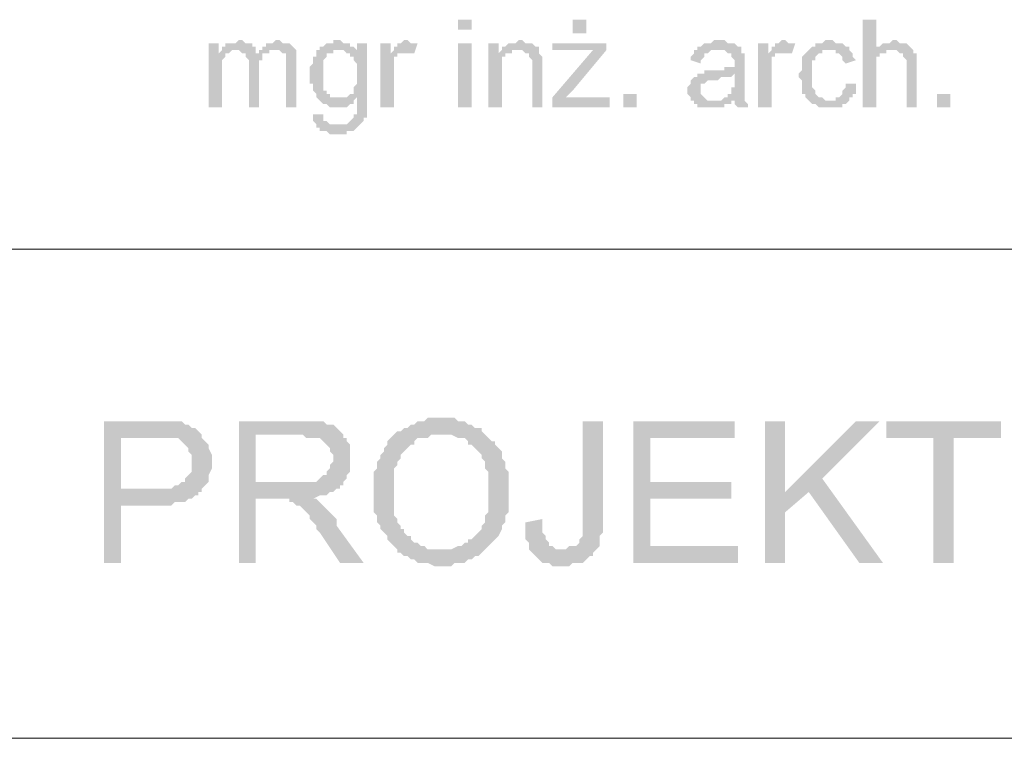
# Model space of a CAD drawing. Header units: millimetres. Extents: x -14047 to 49934, y -21523 to 14989.
# Tile 428 of 580: x 22576 to 22700, y 11786 to 11876. Entities that reach past the tile are written whole.
import ezdxf

# ---------------------------------------------------------------- set-up
doc = ezdxf.new("R2010")
doc.units = ezdxf.units.MM
doc.layers.add('C00-00-00', color=7, linetype='Continuous')

msp = doc.modelspace()

# ---------------------------------------------------------------- hatches: boundary and pattern name
at = {"layer": 'C00-00-00'}
h = msp.add_hatch(color=256, dxfattribs=at)
h.dxf.hatch_style = 2
h.paths.add_polyline_path([(22631.043, 11876.158), (22631.043, 11874.888), (22632.736, 11874.888), (22632.736, 11876.158)])
h = msp.add_hatch(color=256, dxfattribs=at)
h.dxf.hatch_style = 2
h.paths.add_polyline_path([(22645.436, 11876.158), (22645.436, 11874.464), (22647.13, 11874.464), (22647.13, 11876.158)])
h = msp.add_hatch(color=256, dxfattribs=at)
h.dxf.hatch_style = 2
h.paths.add_polyline_path([(22683.536, 11876.158), (22681.843, 11876.158), (22681.843, 11865.151), (22683.536, 11865.151), (22683.536, 11870.654), (22683.536, 11871.501), (22683.96, 11871.501), (22683.96, 11871.924), (22684.806, 11871.924), (22684.806, 11872.348), (22685.653, 11872.348), (22683.536, 11872.348)])
h = msp.add_hatch(color=256, dxfattribs=at)
h.dxf.hatch_style = 2
h.paths.add_polyline_path([(22600.986, 11873.194), (22599.716, 11873.194), (22599.716, 11865.151), (22601.41, 11865.151), (22601.41, 11869.384), (22601.41, 11870.654), (22601.41, 11871.078), (22601.833, 11871.501), (22601.833, 11871.924), (22602.256, 11871.924), (22600.986, 11871.924)])
h = msp.add_hatch(color=256, dxfattribs=at)
h.dxf.hatch_style = 2
h.paths.add_polyline_path([(22603.526, 11873.618), (22603.103, 11873.194), (22601.833, 11873.194), (22601.833, 11872.771), (22601.41, 11872.771), (22601.41, 11872.348), (22603.526, 11872.348), (22603.95, 11871.924), (22606.066, 11871.924), (22605.643, 11871.924), (22605.643, 11872.771), (22605.22, 11872.771), (22605.22, 11873.194), (22604.373, 11873.194), (22603.95, 11873.618)])
h = msp.add_hatch(color=256, dxfattribs=at)
h.dxf.hatch_style = 2
h.paths.add_polyline_path([(22608.183, 11873.618), (22607.76, 11873.194), (22606.913, 11873.194), (22606.913, 11872.771), (22606.49, 11872.771), (22606.49, 11872.348), (22606.066, 11872.348), (22608.606, 11872.348), (22609.03, 11871.924), (22609.453, 11871.924), (22609.453, 11871.078), (22609.453, 11865.151), (22610.723, 11865.151), (22610.723, 11870.654), (22610.723, 11871.924), (22610.723, 11872.348), (22610.3, 11872.771), (22609.876, 11873.194), (22609.03, 11873.194), (22608.606, 11873.618)])
h = msp.add_hatch(color=256, dxfattribs=at)
h.dxf.hatch_style = 2
h.paths.add_polyline_path([(22615.803, 11873.618), (22615.38, 11873.618), (22615.38, 11873.194), (22614.533, 11873.194), (22614.11, 11872.771), (22613.686, 11872.771), (22613.686, 11872.348), (22618.343, 11872.348), (22617.92, 11872.771), (22617.496, 11872.771), (22617.496, 11873.194), (22616.65, 11873.194), (22616.226, 11873.618)])
h = msp.add_hatch(color=256, dxfattribs=at)
h.dxf.hatch_style = 2
h.paths.add_polyline_path([(22619.613, 11873.194), (22618.343, 11873.194), (22618.343, 11872.348), (22616.65, 11872.348), (22617.073, 11871.924), (22617.496, 11871.924), (22617.496, 11871.501), (22617.92, 11871.501), (22617.92, 11871.078), (22618.343, 11870.654), (22618.343, 11870.231), (22618.343, 11868.114), (22617.92, 11867.691), (22617.92, 11867.268), (22617.92, 11866.844), (22617.496, 11866.844), (22617.073, 11866.421), (22616.226, 11866.421), (22619.613, 11866.421)])
h = msp.add_hatch(color=256, dxfattribs=at)
h.dxf.hatch_style = 2
h.paths.add_polyline_path([(22622.576, 11873.194), (22621.306, 11873.194), (22621.306, 11865.151), (22623, 11865.151), (22623, 11869.384), (22623, 11870.231), (22623, 11871.501), (22623.423, 11871.501), (22623.423, 11871.924), (22624.27, 11871.924), (22622.576, 11871.924)])
h = msp.add_hatch(color=256, dxfattribs=at)
h.dxf.hatch_style = 2
h.paths.add_polyline_path([(22624.27, 11873.618), (22623.846, 11873.194), (22623.423, 11873.194), (22623.423, 11872.771), (22623, 11872.771), (22623, 11872.348), (22622.576, 11871.924), (22625.54, 11871.924), (22625.963, 11873.194), (22625.116, 11873.194), (22624.693, 11873.618)])
h = msp.add_hatch(color=256, dxfattribs=at)
h.dxf.hatch_style = 2
h.paths.add_polyline_path([(22631.043, 11873.194), (22631.043, 11865.151), (22632.736, 11865.151), (22632.736, 11873.194)])
h = msp.add_hatch(color=256, dxfattribs=at)
h.dxf.hatch_style = 2
h.paths.add_polyline_path([(22636.123, 11873.194), (22634.853, 11873.194), (22634.853, 11865.151), (22636.546, 11865.151), (22636.546, 11870.654), (22636.546, 11871.501), (22636.97, 11871.501), (22636.97, 11871.924), (22637.816, 11871.924), (22636.123, 11871.924)])
h = msp.add_hatch(color=256, dxfattribs=at)
h.dxf.hatch_style = 2
h.paths.add_polyline_path([(22638.663, 11873.618), (22638.24, 11873.194), (22637.393, 11873.194), (22636.97, 11872.771), (22636.546, 11872.771), (22636.546, 11872.348), (22639.086, 11872.348), (22639.51, 11871.924), (22639.933, 11871.924), (22639.933, 11871.501), (22640.356, 11871.078), (22640.356, 11870.654), (22640.356, 11865.151), (22641.626, 11865.151), (22641.626, 11870.231), (22641.626, 11871.078), (22641.626, 11871.501), (22641.203, 11871.924), (22641.203, 11872.348), (22641.203, 11872.771), (22640.78, 11872.771), (22640.356, 11873.194), (22639.51, 11873.194), (22639.086, 11873.618)])
h = msp.add_hatch(color=256, dxfattribs=at)
h.dxf.hatch_style = 2
h.paths.add_polyline_path([(22649.67, 11873.194), (22642.896, 11873.194), (22642.896, 11872.348), (22649.67, 11872.348)])
h = msp.add_hatch(color=256, dxfattribs=at)
h.dxf.hatch_style = 2
h.paths.add_polyline_path([(22664.063, 11873.618), (22663.216, 11873.618), (22662.793, 11873.194), (22661.946, 11873.194), (22661.523, 11872.771), (22661.1, 11872.771), (22661.1, 11872.348), (22660.676, 11872.348), (22664.486, 11872.348), (22664.91, 11871.924), (22665.333, 11871.924), (22665.333, 11871.501), (22665.756, 11871.078), (22665.756, 11870.654), (22665.756, 11870.231), (22664.486, 11870.231), (22664.486, 11869.808), (22661.946, 11869.808), (22661.946, 11869.384), (22661.1, 11869.384), (22665.756, 11869.384), (22665.756, 11868.538), (22665.756, 11867.691), (22665.333, 11867.691), (22665.333, 11867.268), (22665.333, 11866.844), (22664.91, 11866.844), (22664.91, 11866.421), (22664.486, 11866.421), (22664.063, 11865.998), (22665.756, 11865.998), (22665.756, 11865.574), (22666.18, 11865.151), (22667.45, 11865.151), (22667.45, 11865.574), (22667.026, 11865.998), (22667.026, 11866.421), (22667.026, 11866.844), (22667.026, 11870.231), (22667.026, 11871.501), (22667.026, 11871.924), (22666.603, 11871.924), (22666.603, 11872.771), (22666.18, 11872.771), (22665.756, 11873.194), (22664.91, 11873.194), (22664.486, 11873.618)])
h = msp.add_hatch(color=256, dxfattribs=at)
h.dxf.hatch_style = 2
h.paths.add_polyline_path([(22669.99, 11873.194), (22668.72, 11873.194), (22668.72, 11865.151), (22670.413, 11865.151), (22670.413, 11869.384), (22670.413, 11870.231), (22670.413, 11871.501), (22670.836, 11871.501), (22670.836, 11871.924), (22671.683, 11871.924), (22669.99, 11871.924)])
h = msp.add_hatch(color=256, dxfattribs=at)
h.dxf.hatch_style = 2
h.paths.add_polyline_path([(22671.683, 11873.618), (22671.26, 11873.194), (22670.836, 11873.194), (22670.836, 11872.771), (22670.413, 11872.771), (22670.413, 11872.348), (22669.99, 11871.924), (22672.953, 11871.924), (22673.376, 11873.194), (22672.53, 11873.194), (22672.106, 11873.618)])
h = msp.add_hatch(color=256, dxfattribs=at)
h.dxf.hatch_style = 2
h.paths.add_polyline_path([(22677.61, 11873.618), (22677.186, 11873.618), (22676.763, 11873.194), (22675.916, 11873.194), (22675.916, 11872.771), (22675.493, 11872.771), (22675.07, 11872.348), (22674.646, 11871.924), (22674.223, 11871.501), (22674.223, 11870.654), (22674.223, 11869.808), (22673.8, 11869.384), (22673.8, 11868.961), (22674.223, 11868.538), (22674.223, 11867.691), (22674.223, 11866.844), (22674.646, 11866.844), (22674.646, 11866.421), (22675.07, 11865.998), (22677.61, 11865.998), (22677.186, 11865.998), (22676.763, 11866.421), (22676.34, 11866.421), (22675.916, 11866.844), (22675.916, 11867.268), (22675.493, 11867.691), (22675.493, 11869.384), (22675.493, 11869.808), (22675.493, 11871.078), (22675.916, 11871.078), (22675.916, 11871.501), (22676.34, 11871.924), (22676.763, 11871.924), (22676.763, 11872.348), (22680.15, 11872.348), (22680.15, 11872.771), (22679.726, 11872.771), (22679.303, 11873.194), (22678.456, 11873.194), (22678.033, 11873.618)])
h = msp.add_hatch(color=256, dxfattribs=at)
h.dxf.hatch_style = 2
h.paths.add_polyline_path([(22685.653, 11873.618), (22685.23, 11873.194), (22684.383, 11873.194), (22683.96, 11872.771), (22683.536, 11872.771), (22683.536, 11872.348), (22686.076, 11872.348), (22686.5, 11871.924), (22686.923, 11871.924), (22686.923, 11871.501), (22687.346, 11871.078), (22687.346, 11865.151), (22688.616, 11865.151), (22688.616, 11871.501), (22688.616, 11871.924), (22688.193, 11871.924), (22688.193, 11872.348), (22687.77, 11872.771), (22687.346, 11873.194), (22686.5, 11873.194), (22686.076, 11873.618)])
h = msp.add_hatch(color=256, dxfattribs=at)
h.dxf.hatch_style = 2
h.paths.add_polyline_path([(22601.41, 11872.348), (22600.986, 11871.924), (22602.256, 11871.924), (22602.68, 11872.348), (22603.103, 11872.348)])
h = msp.add_hatch(color=256, dxfattribs=at)
h.dxf.hatch_style = 2
h.paths.add_polyline_path([(22606.066, 11872.348), (22606.066, 11871.924), (22604.373, 11871.924), (22604.373, 11871.501), (22604.796, 11871.078), (22604.796, 11865.151), (22606.066, 11865.151), (22606.066, 11869.808), (22606.066, 11871.078), (22606.49, 11871.078), (22606.49, 11871.501), (22606.49, 11871.924), (22607.336, 11871.924), (22607.336, 11872.348), (22608.183, 11872.348)])
h = msp.add_hatch(color=256, dxfattribs=at)
h.dxf.hatch_style = 2
h.paths.add_polyline_path([(22613.686, 11872.348), (22613.263, 11872.348), (22613.263, 11871.501), (22612.84, 11871.501), (22612.84, 11870.654), (22612.416, 11870.231), (22612.416, 11869.384), (22612.416, 11868.114), (22612.84, 11868.114), (22612.84, 11867.268), (22613.263, 11866.844), (22613.263, 11866.421), (22613.686, 11865.998), (22614.11, 11865.574), (22614.533, 11865.574), (22614.956, 11865.151), (22617.073, 11865.151), (22617.496, 11865.574), (22617.92, 11865.574), (22617.92, 11865.998), (22618.343, 11866.421), (22619.613, 11866.421), (22614.956, 11866.421), (22614.956, 11866.844), (22614.533, 11866.844), (22614.533, 11867.268), (22614.11, 11867.268), (22614.11, 11868.114), (22614.11, 11869.384), (22614.11, 11871.078), (22614.533, 11871.501), (22614.533, 11871.924), (22615.38, 11871.924), (22615.38, 11872.348), (22616.226, 11872.348)])
h = msp.add_hatch(color=256, dxfattribs=at)
h.dxf.hatch_style = 2
h.paths.add_polyline_path([(22636.546, 11872.348), (22636.123, 11871.924), (22637.816, 11871.924), (22637.816, 11872.348), (22638.663, 11872.348)])
h = msp.add_hatch(color=256, dxfattribs=at)
h.dxf.hatch_style = 2
h.paths.add_polyline_path([(22649.67, 11872.348), (22647.976, 11872.348), (22642.896, 11866.421), (22642.896, 11865.151), (22644.59, 11866.421), (22645.436, 11867.268)])
h = msp.add_hatch(color=256, dxfattribs=at)
h.dxf.hatch_style = 2
h.paths.add_polyline_path([(22660.676, 11872.348), (22660.676, 11871.924), (22660.253, 11871.501), (22660.253, 11871.078), (22661.523, 11870.654), (22661.523, 11871.078), (22661.946, 11871.501), (22661.946, 11871.924), (22662.37, 11871.924), (22662.793, 11872.348), (22663.64, 11872.348)])
h = msp.add_hatch(color=256, dxfattribs=at)
h.dxf.hatch_style = 2
h.paths.add_polyline_path([(22680.15, 11872.348), (22677.61, 11872.348), (22678.456, 11872.348), (22678.456, 11871.924), (22678.88, 11871.924), (22679.303, 11871.501), (22679.303, 11871.078), (22679.726, 11870.654), (22680.996, 11871.078), (22680.573, 11871.501), (22680.573, 11871.924)])
h = msp.add_hatch(color=256, dxfattribs=at)
h.dxf.hatch_style = 2
h.paths.add_polyline_path([(22661.1, 11869.384), (22661.1, 11868.961), (22660.676, 11868.961), (22660.253, 11868.538), (22660.253, 11868.114), (22659.83, 11867.691), (22659.83, 11867.268), (22659.83, 11866.844), (22660.253, 11866.421), (22660.253, 11865.998), (22660.676, 11865.998), (22660.676, 11865.574), (22661.1, 11865.574), (22661.1, 11865.151), (22664.486, 11865.151), (22664.486, 11865.574), (22665.333, 11865.574), (22665.333, 11865.998), (22662.37, 11865.998), (22661.946, 11866.421), (22661.523, 11866.844), (22661.523, 11867.268), (22661.523, 11868.114), (22661.946, 11868.114), (22662.37, 11868.538), (22663.64, 11868.538), (22664.063, 11868.961), (22665.333, 11868.961), (22665.756, 11869.384)])
h = msp.add_hatch(color=256, dxfattribs=at)
h.dxf.hatch_style = 2
h.paths.add_polyline_path([(22679.726, 11868.114), (22679.726, 11867.691), (22679.303, 11867.268), (22679.303, 11866.844), (22678.88, 11866.421), (22678.456, 11866.421), (22678.456, 11865.998), (22675.07, 11865.998), (22675.493, 11865.574), (22675.916, 11865.574), (22676.34, 11865.151), (22679.303, 11865.151), (22679.303, 11865.574), (22679.726, 11865.574), (22680.15, 11865.998), (22680.15, 11866.421), (22680.573, 11866.421), (22680.573, 11866.844), (22680.996, 11866.844), (22680.996, 11868.114)])
h = msp.add_hatch(color=256, dxfattribs=at)
h.dxf.hatch_style = 2
h.paths.add_polyline_path([(22619.613, 11866.421), (22618.343, 11866.421), (22618.343, 11864.728), (22618.343, 11864.304), (22617.92, 11864.304), (22617.92, 11863.881), (22617.496, 11863.458), (22617.073, 11863.034), (22613.263, 11863.034), (22613.263, 11862.611), (22613.686, 11862.611), (22613.686, 11862.188), (22614.533, 11862.188), (22614.956, 11861.764), (22617.073, 11861.764), (22617.073, 11862.188), (22617.92, 11862.188), (22618.343, 11862.611), (22618.766, 11863.034), (22619.19, 11863.458), (22619.19, 11863.881), (22619.613, 11863.881), (22619.613, 11864.304), (22619.613, 11865.998)])
h = msp.add_hatch(color=256, dxfattribs=at)
h.dxf.hatch_style = 2
h.paths.add_polyline_path([(22650.093, 11866.421), (22644.59, 11866.421), (22642.896, 11865.151), (22650.093, 11865.151)])
h = msp.add_hatch(color=256, dxfattribs=at)
h.dxf.hatch_style = 2
h.paths.add_polyline_path([(22651.786, 11866.844), (22651.786, 11865.151), (22653.48, 11865.151), (22653.48, 11866.844)])
h = msp.add_hatch(color=256, dxfattribs=at)
h.dxf.hatch_style = 2
h.paths.add_polyline_path([(22664.063, 11865.998), (22663.216, 11865.998), (22665.756, 11865.998)])
h = msp.add_hatch(color=256, dxfattribs=at)
h.dxf.hatch_style = 2
h.paths.add_polyline_path([(22691.156, 11866.844), (22691.156, 11865.151), (22692.85, 11865.151), (22692.85, 11866.844)])
h = msp.add_hatch(color=256, dxfattribs=at)
h.dxf.hatch_style = 2
h.paths.add_polyline_path([(22612.84, 11864.304), (22612.84, 11863.881), (22612.84, 11863.458), (22613.263, 11863.034), (22615.803, 11863.034), (22614.956, 11863.034), (22614.533, 11863.458), (22614.11, 11863.458), (22614.11, 11864.304)])
h = msp.add_hatch(color=256, dxfattribs=at)
h.dxf.hatch_style = 2
h.paths.add_polyline_path([(22628.926, 11826.204), (22627.233, 11826.204), (22626.81, 11825.781), (22625.963, 11825.781), (22625.54, 11825.358), (22625.116, 11825.358), (22624.693, 11824.934), (22624.27, 11824.934), (22623.846, 11824.511), (22623.423, 11824.511), (22628.926, 11824.088), (22630.196, 11824.088), (22631.043, 11823.664), (22631.89, 11823.664), (22632.313, 11823.241), (22632.313, 11822.818), (22632.736, 11822.818), (22633.16, 11822.394), (22633.583, 11821.971), (22634.006, 11821.548), (22634.006, 11821.124), (22634.43, 11820.701), (22634.43, 11819.854), (22634.853, 11819.431), (22634.853, 11814.351), (22634.43, 11813.928), (22634.43, 11813.081), (22634.006, 11812.658), (22634.006, 11812.234), (22633.583, 11811.811), (22633.16, 11811.388), (22632.736, 11810.964), (22632.313, 11810.964), (22632.313, 11810.541), (22631.89, 11810.541), (22631.466, 11810.118), (22631.043, 11810.118), (22630.196, 11809.694), (22628.926, 11809.694), (22623.423, 11809.271), (22623.846, 11809.271), (22624.27, 11808.848), (22624.693, 11808.848), (22625.116, 11808.424), (22625.54, 11808.424), (22625.963, 11808.001), (22627.233, 11808.001), (22628.08, 11807.578), (22630.196, 11807.578), (22630.62, 11808.001), (22631.89, 11808.001), (22632.313, 11808.424), (22632.736, 11808.424), (22633.16, 11808.848), (22633.583, 11808.848), (22634.006, 11809.271), (22634.43, 11809.694), (22634.853, 11810.118), (22635.276, 11810.541), (22635.7, 11810.964), (22636.123, 11811.388), (22636.546, 11812.234), (22636.546, 11812.658), (22636.97, 11813.081), (22636.97, 11813.928), (22637.393, 11814.351), (22637.393, 11816.891), (22637.393, 11819.431), (22636.97, 11819.854), (22636.97, 11820.701), (22636.546, 11821.124), (22636.546, 11821.971), (22636.123, 11822.394), (22635.7, 11822.818), (22635.7, 11823.241), (22635.276, 11823.241), (22634.853, 11823.664), (22634.43, 11824.088), (22634.006, 11824.511), (22634.006, 11824.934), (22633.16, 11824.934), (22632.736, 11825.358), (22632.313, 11825.358), (22631.89, 11825.781), (22631.043, 11825.781), (22630.62, 11826.204), (22629.35, 11826.204)])
h = msp.add_hatch(color=256, dxfattribs=at)
h.dxf.hatch_style = 2
h.paths.add_polyline_path([(22592.943, 11825.781), (22586.593, 11825.781), (22586.593, 11808.001), (22588.71, 11808.001), (22588.71, 11815.198), (22595.06, 11815.198), (22595.483, 11815.621), (22596.753, 11815.621), (22597.176, 11816.044), (22597.6, 11816.044), (22598.023, 11816.468), (22598.446, 11816.468), (22598.446, 11816.891), (22598.87, 11816.891), (22588.71, 11817.314), (22588.71, 11823.664), (22598.87, 11823.664), (22598.87, 11824.088), (22598.446, 11824.511), (22598.023, 11824.934), (22597.6, 11824.934), (22597.176, 11825.358), (22596.753, 11825.358), (22596.33, 11825.781), (22593.79, 11825.781)])
h = msp.add_hatch(color=256, dxfattribs=at)
h.dxf.hatch_style = 2
h.paths.add_polyline_path([(22611.146, 11825.781), (22603.526, 11825.781), (22603.526, 11808.001), (22605.643, 11808.001), (22605.643, 11816.044), (22612.84, 11816.044), (22613.686, 11816.468), (22614.533, 11816.468), (22614.956, 11816.891), (22615.38, 11816.891), (22615.803, 11817.314), (22616.226, 11817.314), (22616.226, 11817.738), (22616.65, 11817.738), (22605.643, 11818.161), (22605.643, 11824.088), (22616.65, 11824.088), (22616.226, 11824.511), (22615.803, 11824.934), (22615.38, 11825.358), (22614.533, 11825.358), (22614.11, 11825.781), (22611.993, 11825.781)])
h = msp.add_hatch(color=256, dxfattribs=at)
h.dxf.hatch_style = 2
h.paths.add_polyline_path([(22649.246, 11825.781), (22646.706, 11825.781), (22646.706, 11811.388), (22646.283, 11810.964), (22646.283, 11810.541), (22645.86, 11810.118), (22645.013, 11810.118), (22644.59, 11809.694), (22644.166, 11809.694), (22648.4, 11809.694), (22648.823, 11810.118), (22648.823, 11811.388), (22649.246, 11811.811), (22649.246, 11813.504)])
h = msp.add_hatch(color=256, dxfattribs=at)
h.dxf.hatch_style = 2
h.paths.add_polyline_path([(22665.756, 11825.781), (22653.056, 11825.781), (22653.056, 11808.001), (22666.18, 11808.001), (22666.18, 11810.118), (22655.173, 11810.118), (22655.173, 11816.044), (22665.333, 11816.044), (22665.333, 11818.161), (22655.173, 11818.161), (22655.173, 11823.664), (22665.756, 11823.664)])
h = msp.add_hatch(color=256, dxfattribs=at)
h.dxf.hatch_style = 2
h.paths.add_polyline_path([(22672.106, 11825.781), (22669.566, 11825.781), (22669.566, 11808.001), (22672.106, 11808.001), (22672.106, 11816.891)])
h = msp.add_hatch(color=256, dxfattribs=at)
h.dxf.hatch_style = 2
h.paths.add_polyline_path([(22683.96, 11825.781), (22680.996, 11825.781), (22672.106, 11816.891), (22672.106, 11814.351), (22675.07, 11816.891), (22676.763, 11818.584)])
h = msp.add_hatch(color=256, dxfattribs=at)
h.dxf.hatch_style = 2
h.paths.add_polyline_path([(22699.2, 11825.781), (22684.806, 11825.781), (22684.806, 11823.664), (22690.733, 11823.664), (22690.733, 11808.001), (22693.273, 11808.001), (22693.273, 11823.664), (22699.2, 11823.664)])
h = msp.add_hatch(color=256, dxfattribs=at)
h.dxf.hatch_style = 2
h.paths.add_polyline_path([(22598.87, 11823.664), (22593.366, 11823.664), (22595.906, 11823.664), (22596.33, 11823.241), (22596.753, 11822.818), (22597.176, 11822.394), (22597.176, 11821.971), (22597.6, 11821.548), (22597.6, 11819.431), (22597.176, 11819.008), (22596.753, 11818.584), (22596.753, 11818.161), (22596.33, 11818.161), (22595.906, 11817.738), (22595.483, 11817.738), (22595.06, 11817.314), (22588.71, 11817.314), (22598.87, 11816.891), (22598.87, 11817.314), (22599.293, 11817.738), (22599.716, 11818.161), (22599.716, 11819.008), (22600.14, 11819.854), (22600.14, 11820.701), (22600.14, 11821.548), (22599.716, 11822.394), (22599.716, 11822.818), (22599.293, 11823.241)])
h = msp.add_hatch(color=256, dxfattribs=at)
h.dxf.hatch_style = 2
h.paths.add_polyline_path([(22616.65, 11824.088), (22611.57, 11824.088), (22611.993, 11823.664), (22613.686, 11823.664), (22614.11, 11823.241), (22614.533, 11822.818), (22614.956, 11822.394), (22614.956, 11821.971), (22615.38, 11821.548), (22615.38, 11820.701), (22614.956, 11820.278), (22614.956, 11819.854), (22614.533, 11819.431), (22614.533, 11819.008), (22614.11, 11819.008), (22613.686, 11818.584), (22613.263, 11818.161), (22605.643, 11818.161), (22616.65, 11817.738), (22616.65, 11818.161), (22617.073, 11818.584), (22617.073, 11819.008), (22617.496, 11819.431), (22617.496, 11822.818), (22617.073, 11823.241), (22617.073, 11823.664), (22616.65, 11823.664)])
h = msp.add_hatch(color=256, dxfattribs=at)
h.dxf.hatch_style = 2
h.paths.add_polyline_path([(22623.423, 11824.511), (22623, 11824.088), (22622.576, 11823.664), (22622.153, 11823.241), (22622.153, 11822.818), (22621.73, 11822.394), (22621.73, 11821.971), (22621.306, 11821.548), (22621.306, 11821.124), (22620.883, 11820.701), (22620.883, 11819.854), (22620.46, 11819.431), (22620.46, 11814.351), (22620.883, 11813.928), (22620.883, 11813.081), (22621.306, 11812.658), (22621.306, 11812.234), (22621.73, 11811.811), (22622.153, 11811.388), (22622.153, 11810.964), (22622.576, 11810.541), (22623, 11810.118), (22623.423, 11809.694), (22623.423, 11809.271), (22628.926, 11809.694), (22627.233, 11809.694), (22626.81, 11810.118), (22626.386, 11810.118), (22625.963, 11810.541), (22625.54, 11810.541), (22625.116, 11810.964), (22625.116, 11811.388), (22624.693, 11811.388), (22624.27, 11811.811), (22624.27, 11812.234), (22623.846, 11812.234), (22623.846, 11812.658), (22623.423, 11813.081), (22623.423, 11813.504), (22623, 11813.928), (22623, 11819.854), (22623.423, 11820.278), (22623.423, 11820.701), (22623.846, 11821.124), (22623.846, 11821.548), (22624.27, 11821.971), (22624.693, 11822.394), (22625.116, 11822.818), (22625.54, 11822.818), (22625.54, 11823.241), (22625.963, 11823.664), (22627.233, 11823.664), (22627.656, 11824.088), (22628.926, 11824.088)])
h = msp.add_hatch(color=256, dxfattribs=at)
h.dxf.hatch_style = 2
h.paths.add_polyline_path([(22676.763, 11818.584), (22675.07, 11816.891), (22681.42, 11808.001), (22684.383, 11808.001)])
h = msp.add_hatch(color=256, dxfattribs=at)
h.dxf.hatch_style = 2
h.paths.add_polyline_path([(22612.416, 11816.044), (22608.606, 11816.044), (22609.876, 11816.044), (22609.876, 11815.621), (22610.3, 11815.621), (22610.723, 11815.198), (22611.146, 11815.198), (22611.57, 11814.774), (22611.993, 11814.351), (22612.416, 11813.928), (22612.416, 11813.504), (22612.84, 11813.081), (22613.263, 11812.658), (22613.263, 11812.234), (22613.686, 11811.811), (22616.226, 11808.001), (22619.19, 11808.001), (22615.803, 11812.658), (22615.803, 11813.504), (22615.38, 11813.928), (22614.956, 11814.351), (22614.533, 11814.774), (22614.11, 11815.198), (22613.686, 11815.621), (22613.263, 11816.044)])
h = msp.add_hatch(color=256, dxfattribs=at)
h.dxf.hatch_style = 2
h.paths.add_polyline_path([(22641.626, 11813.504), (22639.51, 11813.081), (22639.51, 11810.964), (22639.933, 11810.541), (22639.933, 11809.694), (22640.356, 11809.271), (22640.78, 11808.848), (22641.203, 11808.424), (22641.626, 11808.001), (22642.473, 11808.001), (22642.896, 11807.578), (22645.013, 11807.578), (22645.436, 11808.001), (22646.706, 11808.001), (22647.13, 11808.424), (22647.553, 11808.848), (22647.976, 11808.848), (22647.976, 11809.271), (22648.4, 11809.694), (22643.32, 11809.694), (22642.896, 11810.118), (22642.473, 11810.118), (22642.473, 11810.541), (22642.05, 11810.964), (22642.05, 11811.388), (22641.626, 11811.811), (22641.626, 11812.658)])

# ---------------------------------------------------------------- linework, layer by layer
at = {"layer": 'C00-00-00', "lineweight": 0}
msp.add_lwpolyline([(22410.91, 11847.371), (23288.48, 11847.371)], dxfattribs=at)
msp.add_lwpolyline([(22410.91, 11847.371), (23288.48, 11847.371)], dxfattribs=at)
msp.add_lwpolyline([(22410.91, 11785.988), (23288.48, 11785.988)], close=True, dxfattribs=at)

doc.saveas('drawing.dxf')
